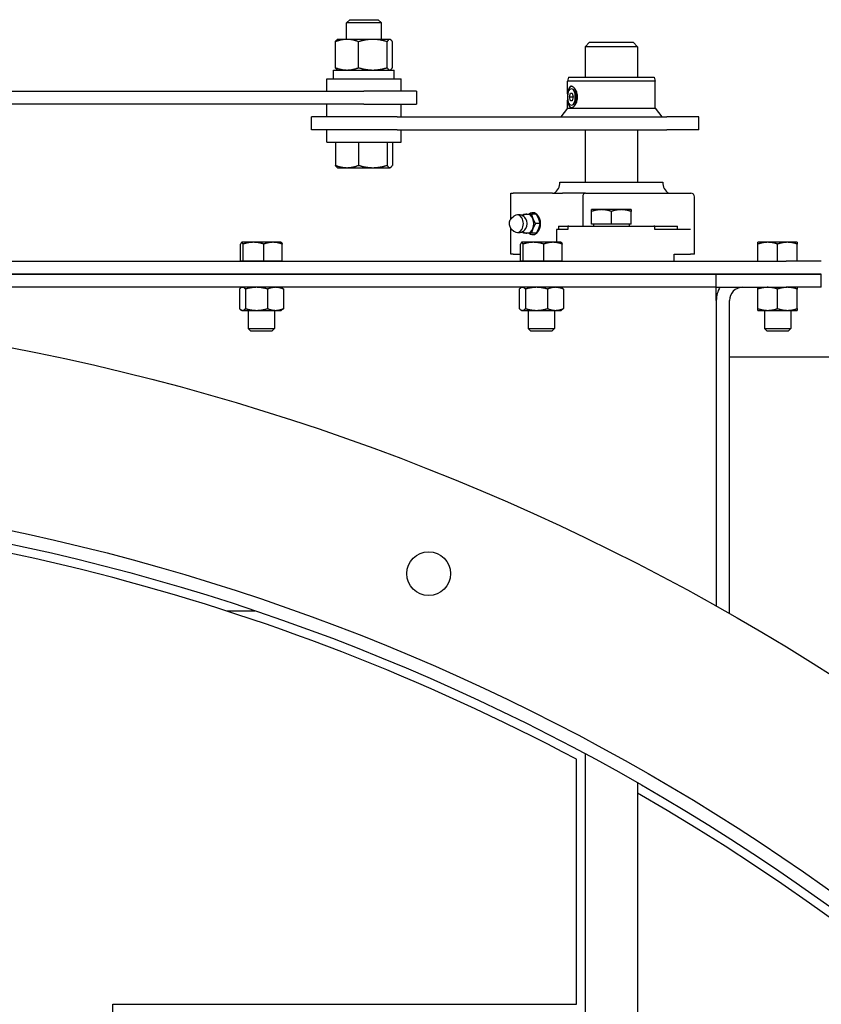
# Model space of a CAD drawing. Header units: inches. Extents: x 24 to 1128, y -69 to 748.
# Tile 592 of 656: x 523 to 535, y 638 to 652. Entities that reach past the tile are written whole.
import ezdxf

# ---------------------------------------------------------------- set-up
doc = ezdxf.new("R2010")
doc.units = ezdxf.units.IN
doc.header["$LTSCALE"] = 32
doc.header["$MEASUREMENT"] = 0
doc.layers.add('Visible (ANSI)', color=7, linetype='Continuous', lineweight=30)

msp = doc.modelspace()

# ---------------------------------------------------------------- linework, layer by layer
at = {"layer": 'Visible (ANSI)'}
for p, q in [((527.91729, 652.11653), (527.8701, 652.07076)), ((528.3701, 652.07076), (527.8701, 652.07076)), ((527.8701, 651.83553), (527.8701, 652.07076)), ((527.91729, 652.11653), (528.32291, 652.11653)), ((528.32291, 652.11653), (528.3701, 652.07076)), ((528.3701, 651.83553), (528.3701, 652.07076)), ((527.71303, 651.43102), (527.71303, 651.80204)), ((527.7451, 651.83553), (527.73924, 651.83215)), ((527.87873, 651.83553), (527.7451, 651.83553)), ((528.24795, 651.83553), (527.87873, 651.83553)), ((528.04442, 651.43102), (528.04442, 651.80204)), ((528.48933, 651.83553), (528.24795, 651.83553)), ((528.45149, 651.43102), (528.45149, 651.80204)), ((528.4951, 651.83553), (528.48933, 651.83553)), ((528.4951, 651.83553), (528.50096, 651.83215)), ((528.52717, 651.43102), (528.52717, 651.80204)), ((531.34313, 651.79353), (531.28063, 651.73103)), ((531.34313, 651.79353), (531.96813, 651.79353)), ((531.96813, 651.79353), (532.03063, 651.73103)), ((532.03063, 651.73103), (531.28063, 651.73103)), ((531.28063, 651.73103), (531.28063, 651.29353)), ((532.03063, 651.73103), (532.03063, 651.29353)), ((527.6856, 651.39753), (528.5546, 651.39753)), ((527.6856, 651.27253), (527.6856, 651.39753)), ((527.7451, 651.39753), (527.73924, 651.40091)), ((528.4951, 651.39753), (528.50096, 651.40091)), ((528.5546, 651.27253), (528.5546, 651.39753)), ((527.5886, 651.27253), (528.6516, 651.27253)), ((527.5886, 651.09553), (527.5886, 651.27253)), ((528.6516, 651.09553), (528.6516, 651.27253)), ((531.0457, 651.29353), (531.03063, 651.23728)), ((532.28063, 651.23728), (531.03063, 651.23728)), ((531.03063, 651.05878), (531.03063, 651.23728)), ((531.0457, 651.29353), (532.26556, 651.29353)), ((532.26556, 651.29353), (532.28063, 651.23728)), ((532.28063, 650.85282), (532.28063, 651.23728)), ((498.1201, 651.09553), (528.1201, 651.09553)), ((528.8701, 651.09553), (528.1201, 651.09553)), ((528.8701, 651.09553), (528.8701, 650.90803)), ((531.05963, 651.01228), (531.07239, 651.06641)), ((531.07239, 651.06641), (531.09792, 651.06641)), ((531.09792, 651.06641), (531.11069, 651.01228)), ((531.03063, 650.85282), (531.03063, 650.96578)), ((531.05963, 651.01228), (531.11069, 651.01228)), ((531.07239, 650.95815), (531.05963, 651.01228)), ((531.09792, 650.95815), (531.07239, 650.95815)), ((531.11069, 651.01228), (531.09792, 650.95815)), ((528.1201, 650.90803), (498.1201, 650.90803)), ((527.5886, 650.73103), (527.5886, 650.90803)), ((528.1201, 650.90803), (528.8701, 650.90803)), ((528.6516, 650.73103), (528.6516, 650.90803)), ((531.03063, 650.85282), (530.93376, 650.73103)), ((531.03063, 650.85282), (531.08516, 650.85282)), ((531.08516, 650.85282), (532.28063, 650.85282)), ((532.28063, 650.85282), (532.3775, 650.73103)), ((528.59474, 650.73103), (527.3701, 650.73103)), ((527.3701, 650.54353), (527.3701, 650.73103)), ((528.59474, 650.73103), (532.4467, 650.73103)), ((532.90563, 650.73103), (532.4467, 650.73103)), ((532.90563, 650.54353), (532.90563, 650.73103)), ((528.59474, 650.54353), (527.3701, 650.54353)), ((527.5886, 650.36653), (527.5886, 650.54353)), ((528.59474, 650.54353), (532.4467, 650.54353)), ((528.6516, 650.36653), (528.6516, 650.54353)), ((531.28063, 650.54353), (531.28063, 649.79353)), ((532.03063, 650.54353), (532.03063, 649.79353)), ((532.90563, 650.54353), (532.4467, 650.54353)), ((527.5886, 650.36653), (528.6516, 650.36653)), ((527.71303, 650.36653), (527.71303, 650.03602)), ((528.04442, 650.36653), (528.04442, 650.03602)), ((528.45149, 650.36653), (528.45149, 650.03602)), ((528.52717, 650.36653), (528.52717, 650.03602)), ((527.7451, 650.00253), (527.73924, 650.00591)), ((527.7451, 650.00253), (527.87873, 650.00253)), ((527.87873, 650.00253), (528.24795, 650.00253)), ((528.24795, 650.00253), (528.48933, 650.00253)), ((528.48933, 650.00253), (528.4951, 650.00253)), ((528.4951, 650.00253), (528.50096, 650.00591)), ((530.92138, 649.79353), (532.38988, 649.79353)), ((530.22165, 649.63728), (530.25094, 649.63728)), ((530.22165, 649.27137), (530.22165, 649.63728)), ((530.81662, 649.63728), (530.25094, 649.63728)), ((530.81662, 649.63728), (530.95804, 649.63728)), ((531.28672, 649.63728), (530.95804, 649.63728)), ((531.24756, 649.58728), (531.24756, 649.16853)), ((531.28672, 649.63728), (532.79313, 649.63728)), ((532.84313, 648.76853), (532.84313, 649.58728)), ((531.51501, 649.40291), (531.37438, 649.40291)), ((531.37438, 649.19353), (531.37438, 649.37779)), ((531.79626, 649.40291), (531.51501, 649.40291)), ((531.65563, 649.19353), (531.65563, 649.37779)), ((531.93688, 649.40291), (531.79626, 649.40291)), ((531.93688, 649.19353), (531.93688, 649.37779)), ((530.22914, 649.27928), (530.26144, 649.30867)), ((530.58133, 649.3407), (530.51522, 649.3407)), ((530.22165, 648.76853), (530.22165, 649.13444)), ((530.22914, 649.12653), (530.26144, 649.09714)), ((530.63759, 649.2029), (530.57148, 649.2029)), ((530.87353, 649.11853), (530.87353, 648.93653)), ((531.03541, 649.11853), (530.87353, 649.11853)), ((530.90221, 649.16853), (530.90221, 649.11853)), ((530.90221, 649.16853), (531.03541, 649.16853)), ((531.03541, 649.16853), (531.03541, 649.11853)), ((531.04651, 649.16853), (531.03541, 649.16853)), ((531.04651, 649.16853), (532.26475, 649.16853)), ((531.65563, 649.19353), (531.37438, 649.19353)), ((531.40251, 649.19353), (531.40251, 649.16853)), ((531.93688, 649.19353), (531.65563, 649.19353)), ((531.90876, 649.19353), (531.90876, 649.16853)), ((532.27586, 649.16853), (532.26475, 649.16853)), ((532.27586, 649.16853), (532.60012, 649.16853)), ((532.27586, 649.11853), (532.27586, 649.16853)), ((532.78474, 649.11853), (532.27586, 649.11853)), ((532.60012, 649.11853), (532.60012, 649.16853)), ((530.58133, 649.06511), (530.51522, 649.06511)), ((526.35854, 648.66853), (526.35854, 648.91144)), ((526.37463, 648.93653), (526.37293, 648.93555)), ((526.37633, 648.93653), (526.37463, 648.93653)), ((526.54265, 648.93653), (526.37633, 648.93653)), ((526.39411, 648.66853), (526.39411, 648.91144)), ((526.82196, 648.93653), (526.54265, 648.93653)), ((526.6912, 648.66853), (526.6912, 648.91144)), ((526.93663, 648.93653), (526.82196, 648.93653)), ((526.93663, 648.93653), (526.93834, 648.93555)), ((526.95272, 648.66853), (526.95272, 648.91144)), ((530.35854, 648.66853), (530.35854, 648.91144)), ((530.37463, 648.93653), (530.37293, 648.93555)), ((530.37633, 648.93653), (530.37463, 648.93653)), ((530.54265, 648.93653), (530.37633, 648.93653)), ((530.39411, 648.66853), (530.39411, 648.91144)), ((530.82196, 648.93653), (530.54265, 648.93653)), ((530.6912, 648.66853), (530.6912, 648.91144)), ((530.93663, 648.93653), (530.82196, 648.93653)), ((530.93663, 648.93653), (530.93834, 648.93555)), ((530.95272, 648.66853), (530.95272, 648.91144)), ((533.89013, 648.93653), (533.74963, 648.93653)), ((533.74963, 648.66853), (533.74963, 648.91143)), ((534.17113, 648.93653), (533.89013, 648.93653)), ((534.03063, 648.66853), (534.03063, 648.91143)), ((534.31163, 648.93653), (534.17113, 648.93653)), ((534.31163, 648.66853), (534.31163, 648.91143)), ((499.15563, 648.66853), (534.15563, 648.66853)), ((526.37633, 648.66853), (526.35854, 648.66853)), ((526.37463, 648.66853), (526.37463, 648.66853)), ((526.39411, 648.66853), (526.37633, 648.66853)), ((526.54265, 648.66853), (526.39411, 648.66853)), ((526.6912, 648.66853), (526.54265, 648.66853)), ((526.82196, 648.66853), (526.6912, 648.66853)), ((526.95272, 648.66853), (526.82196, 648.66853)), ((526.93663, 648.66853), (526.93663, 648.66853)), ((530.25094, 648.76853), (530.22165, 648.76853)), ((530.25094, 648.76853), (530.35854, 648.76853)), ((530.37633, 648.66853), (530.35854, 648.66853)), ((530.37463, 648.66853), (530.37463, 648.66853)), ((530.39411, 648.66853), (530.37633, 648.66853)), ((530.54265, 648.66853), (530.39411, 648.66853)), ((530.6912, 648.66853), (530.54265, 648.66853)), ((530.82196, 648.66853), (530.6912, 648.66853)), ((530.95272, 648.66853), (530.82196, 648.66853)), ((530.93663, 648.66853), (530.93663, 648.66853)), ((532.55086, 648.76853), (532.78474, 648.76853)), ((532.55086, 648.66853), (532.55086, 648.76853)), ((532.55307, 648.66853), (532.55307, 648.76853)), ((532.84313, 648.76853), (532.78474, 648.76853)), ((534.65563, 648.66853), (534.15563, 648.66853)), ((499.15563, 648.48103), (534.15563, 648.48103)), ((533.15563, 648.48103), (500.15563, 648.48103)), ((534.15563, 648.48103), (533.15563, 648.48103)), ((533.15563, 648.29353), (533.15563, 648.48103)), ((533.15563, 648.29353), (533.15563, 648.48103)), ((534.65563, 648.48103), (534.15563, 648.48103)), ((534.15563, 648.48103), (534.65563, 648.48103)), ((534.65563, 648.29353), (534.65563, 648.48103)), ((533.15563, 648.29353), (500.15563, 648.29353)), ((526.34053, 648.26839), (526.34053, 647.98967)), ((526.37413, 648.29353), (526.36309, 648.28716)), ((526.42898, 648.26839), (526.42898, 647.98967)), ((526.74408, 648.26839), (526.74408, 647.98967)), ((526.93713, 648.29353), (526.94817, 648.28716)), ((526.97074, 648.26839), (526.97074, 647.98967)), ((530.34053, 648.26839), (530.34053, 647.98967)), ((530.37413, 648.29353), (530.36309, 648.28716)), ((530.42898, 648.26839), (530.42898, 647.98967)), ((530.74408, 648.26839), (530.74408, 647.98967)), ((530.93713, 648.29353), (530.94817, 648.28716)), ((530.97074, 648.26839), (530.97074, 647.98967)), ((533.15563, 648.29353), (534.15563, 648.29353)), ((533.15563, 648.10603), (533.15563, 648.29353)), ((533.74913, 647.98967), (533.74913, 648.26839)), ((534.03063, 647.98967), (534.03063, 648.26839)), ((534.65563, 648.29353), (534.15563, 648.29353)), ((534.31213, 647.98967), (534.31213, 648.26839)), ((533.15563, 648.10603), (533.15563, 643.73521)), ((533.34313, 643.62934), (533.34313, 648.10603)), ((526.37413, 647.96453), (526.36309, 647.9709)), ((526.37413, 647.96453), (526.38475, 647.96453)), ((526.38475, 647.96453), (526.58653, 647.96453)), ((526.46813, 647.96453), (526.46813, 647.7057)), ((526.58653, 647.96453), (526.85741, 647.96453)), ((526.84313, 647.96453), (526.84313, 647.7057)), ((526.85741, 647.96453), (526.93713, 647.96453)), ((526.93713, 647.96453), (526.94817, 647.9709)), ((530.37413, 647.96453), (530.36309, 647.9709)), ((530.37413, 647.96453), (530.38475, 647.96453)), ((530.38475, 647.96453), (530.58653, 647.96453)), ((530.46813, 647.96453), (530.46813, 647.7057)), ((530.58653, 647.96453), (530.85741, 647.96453)), ((530.84313, 647.96453), (530.84313, 647.7057)), ((530.85741, 647.96453), (530.93713, 647.96453)), ((530.93713, 647.96453), (530.94817, 647.9709)), ((533.74913, 647.96453), (533.88988, 647.96453)), ((533.84313, 647.96453), (533.84313, 647.70569)), ((533.88988, 647.96453), (534.17138, 647.96453)), ((534.17138, 647.96453), (534.31213, 647.96453)), ((534.21813, 647.96453), (534.21813, 647.70569)), ((526.46813, 647.7057), (526.84313, 647.7057)), ((526.50647, 647.66853), (526.46813, 647.7057)), ((526.80479, 647.66853), (526.84313, 647.7057)), ((530.46813, 647.7057), (530.84313, 647.7057)), ((530.50647, 647.66853), (530.46813, 647.7057)), ((530.80479, 647.66853), (530.84313, 647.7057)), ((533.84313, 647.70569), (534.21813, 647.70569)), ((533.88147, 647.66853), (533.84313, 647.70569)), ((534.17979, 647.66853), (534.21813, 647.70569)), ((526.80479, 647.66853), (526.50647, 647.66853)), ((530.80479, 647.66853), (530.50647, 647.66853)), ((534.17979, 647.66853), (533.88147, 647.66853)), ((549.65563, 647.29353), (533.34313, 647.29353)), ((526.56065, 643.66853), (526.16221, 643.66853)), ((531.15563, 638.05184), (531.15563, 641.55184)), ((531.28063, 641.62683), (531.28063, 637.92684)), ((532.03063, 641.2121), (532.03063, 641.06805)), ((532.03063, 641.06805), (532.03063, 587.51901)), ((524.53063, 638.05184), (531.15563, 638.05184)), ((524.53063, 590.53522), (524.53063, 638.05184))]:
    msp.add_line(p, q, dxfattribs=at)
for centre, radius in [((516.65563, 614.29353), 33.75), ((516.65563, 614.29353), 31.1875), ((516.65563, 614.29353), 31), ((529.04501, 644.20413), 0.3125)]:
    msp.add_circle(centre, radius, dxfattribs=at)
for centre, radius, start, end in [((530.73388, 649.79353), 0.1875, 303.55731, 0), ((532.57738, 649.79353), 0.1875, 180, 236.44269), ((532.79313, 649.58728), 0.05, 0, 90), ((530.32625, 649.2029), 0.12795, 35.043536, 105.134486), ((530.32625, 649.2029), 0.12795, 254.865514, 324.956464), ((533.53063, 648.10603), 0.375, 150, 180), ((533.53063, 648.10603), 0.1875, 90, 180), ((516.65563, 614.29353), 30.875, 61.989353, 89.304083), ((516.65563, 614.29353), 30.875, 3.25, 60.133836)]:
    msp.add_arc(centre, radius, start, end, dxfattribs=at)
for centre, major_axis, ratio, start_param, end_param in [((531.09157, 651.01228), (0, 0.15625), 0.40848832, 0.6410601, 2.50053255), ((531.09157, 651.01228), (0, 0.15625), 0.40848832, 0.0499045, 0.6410601), ((531.09157, 651.01228), (0, -0.15625), 0.40848832, 0.6410601, 2.50053255), ((531.09157, 651.01228), (0, -0.15625), 0.40848832, 5.6421252, 6.23328081), ((530.53378, 649.2029), (0, -0.15625), 0.70710678, 5.79224464, 9.91571863), ((530.30954, 649.2029), (0, 0.12575), 0.70710678, 2.5699821, 6.85479586), ((530.45026, 649.2029), (0, 0.1378), 0.70710678, 0, 0.63680804), ((530.37863, 649.2029), (0, -0.10433), 0.70710678, 0.78949219, 2.35210046), ((530.45026, 649.2029), (0, 0.1378), 0.70710678, 5.23598776, 6.28318531), ((530.45026, 649.2029), (0, -0.1378), 0.70710678, 1.04719755, 2.0943951), ((530.55588, 649.2029), (0, -0.125), 0.70710678, 0.50126686, 2.6403258), ((530.45026, 649.2029), (0, -0.1378), 0.70710678, 5.64637727, 6.28318531), ((530.45026, 649.2029), (0, -0.1378), 0.70710678, 0, 1.04719755)]:
    msp.add_ellipse(centre, major_axis=major_axis, ratio=ratio, start_param=start_param, end_param=end_param, dxfattribs=at)
msp.add_ellipse((531.08516, 651.01228), major_axis=(0, -0.1232), ratio=0.40848832, dxfattribs=at)
for points, weights in [([(527.87873, 651.83553), (527.80183, 651.83553), (527.71303, 651.80204)], [1, 1.0379548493, 1]), ([(527.71303, 651.80204), (527.72697, 651.82507), (527.73924, 651.83215)], [1, 1.02579049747, 1.01653146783]), ([(528.04442, 651.80204), (527.95562, 651.83553), (527.87873, 651.83553)], [1, 1.0379548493, 1]), ([(528.24795, 651.83553), (528.15349, 651.83553), (528.04442, 651.80204)], [1, 1.0379548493, 1]), ([(528.45149, 651.80204), (528.34241, 651.83553), (528.24795, 651.83553)], [1, 1.0379548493, 1]), ([(528.48933, 651.83553), (528.47177, 651.83553), (528.45149, 651.80204)], [1, 1.0379548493, 1]), ([(528.52717, 651.80204), (528.50689, 651.83553), (528.48933, 651.83553)], [1, 1.0379548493, 1]), ([(527.73924, 651.40091), (527.72697, 651.40799), (527.71303, 651.43102)], [1.01653146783, 1.02579049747, 1]), ([(527.71303, 651.43102), (527.80183, 651.39753), (527.87873, 651.39753)], [1, 1.0379548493, 1]), ([(527.87873, 651.39753), (527.95562, 651.39753), (528.04442, 651.43102)], [1, 1.0379548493, 1]), ([(528.04442, 651.43102), (528.15349, 651.39753), (528.24795, 651.39753)], [1, 1.0379548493, 1]), ([(528.24795, 651.39753), (528.34241, 651.39753), (528.45149, 651.43102)], [1, 1.0379548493, 1]), ([(528.45149, 651.43102), (528.47177, 651.39753), (528.48933, 651.39753)], [1, 1.0379548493, 1]), ([(528.48933, 651.39753), (528.50689, 651.39753), (528.52717, 651.43102)], [1, 1.0379548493, 1]), ([(527.71303, 650.03602), (527.80183, 650.00253), (527.87873, 650.00253)], [1, 1.0379548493, 1]), ([(527.73924, 650.00591), (527.72697, 650.01299), (527.71303, 650.03602)], [1.01653146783, 1.02579049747, 1]), ([(527.87873, 650.00253), (527.95562, 650.00253), (528.04442, 650.03602)], [1, 1.0379548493, 1]), ([(528.04442, 650.03602), (528.15349, 650.00253), (528.24795, 650.00253)], [1, 1.0379548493, 1]), ([(528.24795, 650.00253), (528.34241, 650.00253), (528.45149, 650.03602)], [1, 1.0379548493, 1]), ([(528.45149, 650.03602), (528.47177, 650.00253), (528.48933, 650.00253)], [1, 1.0379548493, 1]), ([(528.48933, 650.00253), (528.50689, 650.00253), (528.52717, 650.03602)], [1, 1.0379548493, 1]), ([(531.37438, 649.37779), (531.37438, 649.40291), (531.37438, 649.40291)], [1, 1.0379548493, 1]), ([(531.51501, 649.40291), (531.44974, 649.40291), (531.37438, 649.37779)], [1, 1.0379548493, 1]), ([(531.65563, 649.37779), (531.58027, 649.40291), (531.51501, 649.40291)], [1, 1.0379548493, 1]), ([(531.79626, 649.40291), (531.73099, 649.40291), (531.65563, 649.37779)], [1, 1.0379548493, 1]), ([(531.93688, 649.37779), (531.86152, 649.40291), (531.79626, 649.40291)], [1, 1.0379548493, 1]), ([(531.93688, 649.40291), (531.93688, 649.40291), (531.93688, 649.37779)], [1, 1.0379548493, 1]), ([(530.38729, 649.31536), (530.39422, 649.32751), (530.40271, 649.3407)], [1.01723833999, 1.0132325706, 1]), ([(530.40271, 649.3407), (530.42416, 649.3407), (530.45026, 649.3407)], [1, 1.0379548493, 1]), ([(530.45026, 649.3407), (530.47637, 649.3407), (530.51522, 649.3407)], [1, 1.0379548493, 1]), ([(530.51522, 649.3407), (530.52159, 649.30378), (530.53465, 649.2718)], [1, 1.0379548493, 1]), ([(530.53465, 649.2718), (530.5477, 649.23983), (530.57148, 649.2029)], [1, 1.0379548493, 1]), ([(530.61816, 649.2718), (530.60511, 649.30378), (530.58133, 649.3407)], [1, 1.0379548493, 1]), ([(530.63759, 649.2029), (530.63122, 649.23983), (530.61816, 649.2718)], [1, 1.0379548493, 1]), ([(530.40271, 649.06511), (530.39422, 649.0783), (530.38729, 649.09045)], [1, 1.0132325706, 1.01723833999]), ([(530.53465, 649.13401), (530.52159, 649.10203), (530.51522, 649.06511)], [1, 1.0379548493, 1]), ([(530.57148, 649.2029), (530.5477, 649.16598), (530.53465, 649.13401)], [1, 1.0379548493, 1]), ([(530.58133, 649.06511), (530.60511, 649.10203), (530.61816, 649.13401)], [1, 1.0379548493, 1]), ([(530.61816, 649.13401), (530.63122, 649.16598), (530.63759, 649.2029)], [1, 1.0379548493, 1]), ([(530.45026, 649.06511), (530.42416, 649.06511), (530.40271, 649.06511)], [1, 1.0379548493, 1]), ([(530.51522, 649.06511), (530.47637, 649.06511), (530.45026, 649.06511)], [1, 1.0379548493, 1]), ([(526.37633, 648.93653), (526.36807, 648.93653), (526.35854, 648.91144)], [1, 1.0379548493, 1]), ([(526.39411, 648.91144), (526.38458, 648.93653), (526.37633, 648.93653)], [1, 1.0379548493, 1]), ([(526.54265, 648.93653), (526.47371, 648.93653), (526.39411, 648.91144)], [1, 1.0379548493, 1]), ([(526.6912, 648.91144), (526.61159, 648.93653), (526.54265, 648.93653)], [1, 1.0379548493, 1]), ([(526.82196, 648.93653), (526.76127, 648.93653), (526.6912, 648.91144)], [1, 1.0379548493, 1]), ([(526.95272, 648.91144), (526.88265, 648.93653), (526.82196, 648.93653)], [1, 1.0379548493, 1]), ([(526.93834, 648.93555), (526.94503, 648.93168), (526.95272, 648.91144)], [1.01210584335, 1.03039692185, 1]), ([(530.37633, 648.93653), (530.36807, 648.93653), (530.35854, 648.91144)], [1, 1.0379548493, 1]), ([(530.39411, 648.91144), (530.38458, 648.93653), (530.37633, 648.93653)], [1, 1.0379548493, 1]), ([(530.54265, 648.93653), (530.47371, 648.93653), (530.39411, 648.91144)], [1, 1.0379548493, 1]), ([(530.6912, 648.91144), (530.61159, 648.93653), (530.54265, 648.93653)], [1, 1.0379548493, 1]), ([(530.82196, 648.93653), (530.76127, 648.93653), (530.6912, 648.91144)], [1, 1.0379548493, 1]), ([(530.95272, 648.91144), (530.88265, 648.93653), (530.82196, 648.93653)], [1, 1.0379548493, 1]), ([(530.93834, 648.93555), (530.94503, 648.93168), (530.95272, 648.91144)], [1.01210584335, 1.03039692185, 1]), ([(533.74963, 648.91143), (533.74963, 648.93653), (533.74963, 648.93653)], [1, 1.0379548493, 1]), ([(533.89013, 648.93653), (533.82493, 648.93653), (533.74963, 648.91143)], [1, 1.0379548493, 1]), ([(534.03063, 648.91143), (533.95534, 648.93653), (533.89013, 648.93653)], [1, 1.0379548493, 1]), ([(534.17113, 648.93653), (534.10593, 648.93653), (534.03063, 648.91143)], [1, 1.0379548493, 1]), ([(534.31163, 648.91143), (534.23634, 648.93653), (534.17113, 648.93653)], [1, 1.0379548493, 1]), ([(534.31163, 648.93653), (534.31163, 648.93653), (534.31163, 648.91143)], [1, 1.0379548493, 1]), ([(526.38475, 648.29353), (526.36423, 648.29353), (526.34053, 648.26839)], [1, 1.0379548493, 1]), ([(526.42898, 648.26839), (526.40528, 648.29353), (526.38475, 648.29353)], [1, 1.0379548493, 1]), ([(526.58653, 648.29353), (526.51341, 648.29353), (526.42898, 648.26839)], [1, 1.0379548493, 1]), ([(526.74408, 648.26839), (526.65965, 648.29353), (526.58653, 648.29353)], [1, 1.0379548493, 1]), ([(526.85741, 648.29353), (526.80481, 648.29353), (526.74408, 648.26839)], [1, 1.0379548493, 1]), ([(526.97074, 648.26839), (526.91, 648.29353), (526.85741, 648.29353)], [1, 1.0379548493, 1]), ([(526.94817, 648.28716), (526.95886, 648.28099), (526.97074, 648.26839)], [1.01897229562, 1.01866543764, 1]), ([(530.38475, 648.29353), (530.36423, 648.29353), (530.34053, 648.26839)], [1, 1.0379548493, 1]), ([(530.42898, 648.26839), (530.40528, 648.29353), (530.38475, 648.29353)], [1, 1.0379548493, 1]), ([(530.58653, 648.29353), (530.51341, 648.29353), (530.42898, 648.26839)], [1, 1.0379548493, 1]), ([(530.74408, 648.26839), (530.65965, 648.29353), (530.58653, 648.29353)], [1, 1.0379548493, 1]), ([(530.85741, 648.29353), (530.80481, 648.29353), (530.74408, 648.26839)], [1, 1.0379548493, 1]), ([(530.97074, 648.26839), (530.91, 648.29353), (530.85741, 648.29353)], [1, 1.0379548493, 1]), ([(530.94817, 648.28716), (530.95886, 648.28099), (530.97074, 648.26839)], [1.01897229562, 1.01866543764, 1]), ([(533.74913, 648.26839), (533.74913, 648.29353), (533.74913, 648.29353)], [1, 1.0379548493, 1]), ([(533.88988, 648.29353), (533.82456, 648.29353), (533.74913, 648.26839)], [1, 1.0379548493, 1]), ([(534.03063, 648.26839), (533.95521, 648.29353), (533.88988, 648.29353)], [1, 1.0379548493, 1]), ([(534.17138, 648.29353), (534.10606, 648.29353), (534.03063, 648.26839)], [1, 1.0379548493, 1]), ([(534.31213, 648.26839), (534.23671, 648.29353), (534.17138, 648.29353)], [1, 1.0379548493, 1]), ([(534.31213, 648.29353), (534.31213, 648.29353), (534.31213, 648.26839)], [1, 1.0379548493, 1]), ([(526.34053, 647.98967), (526.36423, 647.96453), (526.38475, 647.96453)], [1, 1.0379548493, 1]), ([(526.38475, 647.96453), (526.40528, 647.96453), (526.42898, 647.98967)], [1, 1.0379548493, 1]), ([(526.42898, 647.98967), (526.51341, 647.96453), (526.58653, 647.96453)], [1, 1.0379548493, 1]), ([(526.58653, 647.96453), (526.65965, 647.96453), (526.74408, 647.98967)], [1, 1.0379548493, 1]), ([(526.74408, 647.98967), (526.80481, 647.96453), (526.85741, 647.96453)], [1, 1.0379548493, 1]), ([(526.85741, 647.96453), (526.91, 647.96453), (526.97074, 647.98967)], [1, 1.0379548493, 1]), ([(526.97074, 647.98967), (526.95886, 647.97707), (526.94817, 647.9709)], [1, 1.01866543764, 1.01897229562]), ([(530.34053, 647.98967), (530.36423, 647.96453), (530.38475, 647.96453)], [1, 1.0379548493, 1]), ([(530.38475, 647.96453), (530.40528, 647.96453), (530.42898, 647.98967)], [1, 1.0379548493, 1]), ([(530.42898, 647.98967), (530.51341, 647.96453), (530.58653, 647.96453)], [1, 1.0379548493, 1]), ([(530.58653, 647.96453), (530.65965, 647.96453), (530.74408, 647.98967)], [1, 1.0379548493, 1]), ([(530.74408, 647.98967), (530.80481, 647.96453), (530.85741, 647.96453)], [1, 1.0379548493, 1]), ([(530.85741, 647.96453), (530.91, 647.96453), (530.97074, 647.98967)], [1, 1.0379548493, 1]), ([(530.97074, 647.98967), (530.95886, 647.97707), (530.94817, 647.9709)], [1, 1.01866543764, 1.01897229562]), ([(533.74913, 647.98967), (533.82456, 647.96453), (533.88988, 647.96453)], [1, 1.0379548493, 1]), ([(533.74913, 647.96453), (533.74913, 647.96453), (533.74913, 647.98967)], [1, 1.0379548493, 1]), ([(533.88988, 647.96453), (533.95521, 647.96453), (534.03063, 647.98967)], [1, 1.0379548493, 1]), ([(534.03063, 647.98967), (534.10606, 647.96453), (534.17138, 647.96453)], [1, 1.0379548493, 1]), ([(534.17138, 647.96453), (534.23671, 647.96453), (534.31213, 647.98967)], [1, 1.0379548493, 1]), ([(534.31213, 647.98967), (534.31213, 647.96453), (534.31213, 647.96453)], [1, 1.0379548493, 1])]:
    msp.add_rational_spline(points, weights, degree=2, dxfattribs=at)
for points, knots in [([(531.0534, 651.13751), (531.05615, 651.1451), (531.05946, 651.15161), (531.06948, 651.16457), (531.07711, 651.16853), (531.08516, 651.16853)], [1.558374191, 1.558374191, 1.558374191, 1.558374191, 1.652058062, 1.652058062, 1.802233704, 1.802233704, 1.802233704, 1.802233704]), ([(531.08516, 651.16853), (531.09321, 651.16853), (531.10271, 651.16457), (531.11821, 651.15161), (531.12418, 651.1451), (531.12974, 651.13751)], [1.802233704, 1.802233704, 1.802233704, 1.802233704, 1.952409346, 1.952409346, 2.046093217, 2.046093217, 2.046093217, 2.046093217]), ([(531.12974, 651.13751), (531.13309, 651.13293), (531.1363, 651.12797), (531.14719, 651.10894), (531.15453, 651.09143), (531.16451, 651.05296), (531.1671, 651.03199), (531.1671, 651.01228), (531.1671, 650.99257), (531.16451, 650.9716), (531.15453, 650.93313), (531.14719, 650.91562), (531.1363, 650.89659), (531.13309, 650.89163), (531.12974, 650.88705)], [2.046093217, 2.046093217, 2.046093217, 2.046093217, 2.102584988, 2.102584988, 2.25278163, 2.25278163, 2.402978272, 2.402978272, 2.402978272, 2.553174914, 2.553174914, 2.703371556, 2.703371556, 2.759863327, 2.759863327, 2.759863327, 2.759863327]), ([(531.08516, 650.85603), (531.07711, 650.85603), (531.06948, 650.85999), (531.05946, 650.87295), (531.05615, 650.87946), (531.0534, 650.88705)], [0.600744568, 0.600744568, 0.600744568, 0.600744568, 0.75092021, 0.75092021, 0.844604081, 0.844604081, 0.844604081, 0.844604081]), ([(531.12974, 650.88705), (531.12418, 650.87946), (531.11821, 650.87295), (531.10271, 650.85999), (531.09321, 650.85603), (531.08516, 650.85603)], [2.759863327, 2.759863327, 2.759863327, 2.759863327, 2.853547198, 2.853547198, 3.00372284, 3.00372284, 3.00372284, 3.00372284]), ([(531.28672, 649.63728), (531.28171, 649.63728), (531.27579, 649.63575), (531.26672, 649.63074), (531.26189, 649.62651), (531.25521, 649.61761), (531.25209, 649.61149), (531.24862, 649.60026), (531.24756, 649.59325), (531.24756, 649.58728)], [-0.198415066, -0.198415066, -0.198415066, -0.198415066, -0.144401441, -0.144401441, -0.093393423, -0.093393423, -0.045517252, -0.045517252, 0, 0, 0, 0]), ([(530.22914, 649.12653), (530.22313, 649.13199), (530.21787, 649.13871), (530.20906, 649.15414), (530.20558, 649.16289), (530.20078, 649.18146), (530.19949, 649.19127), (530.19921, 649.21096), (530.20022, 649.22083), (530.20449, 649.23966), (530.20774, 649.24863), (530.21623, 649.26473), (530.22145, 649.27188), (530.22803, 649.27826), (530.22858, 649.27878), (530.22914, 649.27928)], [1.6188081, 1.6188081, 1.6188081, 1.6188081, 1.93911213, 1.93911213, 2.26780621, 2.26780621, 2.59799076, 2.59799076, 2.92809932, 2.92809932, 3.25829127, 3.25829127, 3.58739104, 3.58739104, 3.61717965, 3.61717965, 3.61717965, 3.61717965]), ([(530.39275, 649.31401), (530.39275, 649.31401), (530.39246, 649.31377), (530.3917, 649.31327), (530.39153, 649.31317), (530.39135, 649.31306)], [3.669506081, 3.669506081, 3.669506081, 3.669506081, 3.759449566, 3.759449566, 3.780602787, 3.780602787, 3.780602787, 3.780602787]), ([(530.39135, 649.09275), (530.39153, 649.09264), (530.3917, 649.09254), (530.39246, 649.09204), (530.39275, 649.0918), (530.39275, 649.0918)], [1.455384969, 1.455384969, 1.455384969, 1.455384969, 1.47653819, 1.47653819, 1.566481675, 1.566481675, 1.566481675, 1.566481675])]:
    msp.add_open_spline(points, degree=3, knots=knots, dxfattribs=at)

doc.saveas('drawing.dxf')
